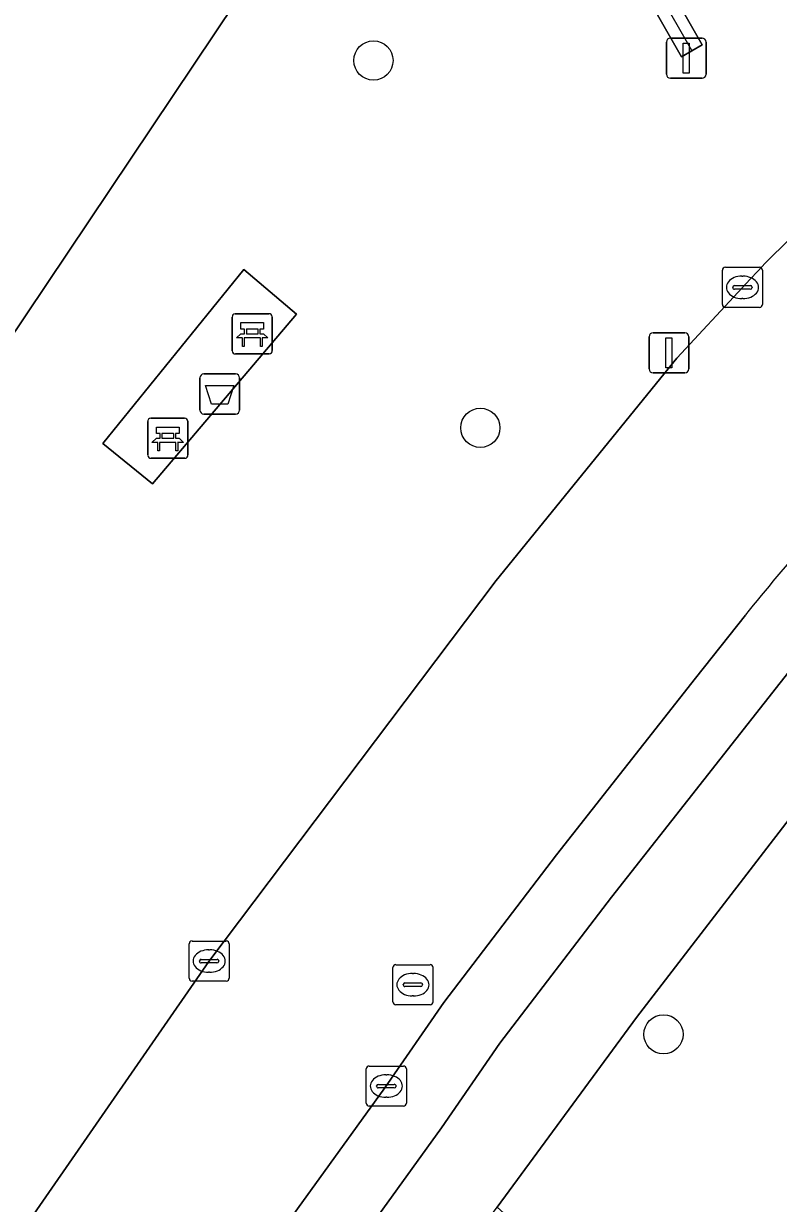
# Model space of a CAD drawing. Extents: x 159039 to 160102, y 381214 to 382524.
# Drawn here: x 159255.82 to 159274.64, y 381665.06 to 381694.48 of the extents above; entities that cross this region are included whole.
import ezdxf

# ---------------------------------------------------------------- set-up
doc = ezdxf.new("R2010")
doc.units = 0
for name, color, linetype in [('IMGEO_Afvalbak', 7, 'Continuous'), ('IMGEO_Bank', 7, 'Continuous'), ('IMGEO_Boom', 7, 'Continuous'), ('IMGEO_Groenvoorziening', 7, 'Continuous'), ('IMGEO_Hek', 7, 'Continuous'), ('IMGEO_Kolk', 7, 'Continuous'), ('IMGEO_Lichtmast', 7, 'Continuous'), ('IMGEO_Parkeervlak_open', 7, 'Continuous'), ('IMGEO_Rijbaan_lokaal_open', 7, 'Continuous'), ('IMGEO_Rioolput', 7, 'Continuous'), ('IMGEO_Verkeersbordpaal', 7, 'Continuous'), ('IMGEO_Voetpad_open', 7, 'Continuous')]:
    doc.layers.add(name, color=color, linetype=linetype)

msp = doc.modelspace()

# ---------------------------------------------------------------- linework, layer by layer
at = {"layer": 'IMGEO_Afvalbak'}
for p, q in [((159260.218, 381684.845), (159260.218, 381685.645)), ((159260.218, 381685.645), (159260.218, 381684.845)), ((159260.318, 381685.745), (159261.108, 381685.745)), ((159261.108, 381685.745), (159260.318, 381685.745)), ((159261.208, 381685.645), (159261.208, 381684.845)), ((159261.208, 381684.845), (159261.208, 381685.645)), ((159261.108, 381684.745), (159260.318, 381684.745)), ((159260.318, 381684.745), (159261.108, 381684.745))]:
    msp.add_line(p, q, dxfattribs=at)
msp.add_lwpolyline([(159260.361, 381685.459), (159261.065, 381685.459), (159260.916, 381684.989), (159260.51, 381684.989), (159260.361, 381685.459)], dxfattribs=at)
for centre, start, end in [((159260.318, 381685.645), 90, 180), ((159260.318, 381685.645), 90, 180), ((159261.108, 381685.645), 0, 90), ((159261.108, 381685.645), 360, 90), ((159260.318, 381684.845), 180, 270), ((159260.318, 381684.845), 180, 270), ((159261.108, 381684.845), 270, 0), ((159261.108, 381684.845), 270, 0)]:
    msp.add_arc(centre, 0.1, start, end, dxfattribs=at)
at = {"layer": 'IMGEO_Bank'}
for p, q in [((159261.024, 381686.321), (159261.024, 381687.162)), ((159261.024, 381687.162), (159261.024, 381686.321)), ((159261.099, 381687.246), (159261.94, 381687.246)), ((159261.94, 381687.246), (159261.099, 381687.246)), ((159262.024, 381687.171), (159262.024, 381686.33)), ((159262.024, 381686.33), (159262.024, 381687.171)), ((159261.333, 381686.752), (159261.333, 381686.858)), ((159261.377, 381686.858), (159261.377, 381686.752)), ((159261.665, 381686.864), (159261.383, 381686.864)), ((159261.383, 381686.746), (159261.665, 381686.746)), ((159261.671, 381686.752), (159261.671, 381686.858)), ((159261.715, 381686.858), (159261.715, 381686.752)), ((159261.721, 381686.644), (159261.328, 381686.644)), ((159261.949, 381686.246), (159261.108, 381686.246)), ((159261.108, 381686.246), (159261.949, 381686.246)), ((159258.993, 381684.64), (159259.834, 381684.64)), ((159259.834, 381684.64), (159258.993, 381684.64)), ((159258.918, 381683.715), (159258.918, 381684.556)), ((159258.918, 381684.556), (159258.918, 381683.715)), ((159259.918, 381684.565), (159259.918, 381683.724)), ((159259.918, 381683.724), (159259.918, 381684.565)), ((159259.615, 381684.038), (159259.222, 381684.038)), ((159259.227, 381684.146), (159259.227, 381684.252)), ((159259.271, 381684.252), (159259.271, 381684.146)), ((159259.559, 381684.258), (159259.277, 381684.258)), ((159259.277, 381684.14), (159259.559, 381684.14)), ((159259.565, 381684.146), (159259.565, 381684.252)), ((159259.609, 381684.252), (159259.609, 381684.146)), ((159259.843, 381683.64), (159259.002, 381683.64)), ((159259.002, 381683.64), (159259.843, 381683.64))]:
    msp.add_line(p, q, dxfattribs=at)
for points in [[(159261.327, 381686.864), (159261.241, 381686.864), (159261.241, 381687.025), (159261.804, 381687.025), (159261.804, 381686.864), (159261.721, 381686.864)], [(159261.271, 381686.644), (159261.129, 381686.644), (159261.241, 381686.746), (159261.327, 381686.746)], [(159261.721, 381686.746), (159261.804, 381686.746), (159261.916, 381686.644), (159261.777, 381686.644)], [(159261.321, 381686.637), (159261.321, 381686.43), (159261.278, 381686.43), (159261.278, 381686.637)], [(159261.771, 381686.637), (159261.771, 381686.43), (159261.727, 381686.43), (159261.727, 381686.637)], [(159259.221, 381684.258), (159259.135, 381684.258), (159259.135, 381684.419), (159259.698, 381684.419), (159259.698, 381684.258), (159259.615, 381684.258)], [(159259.165, 381684.038), (159259.023, 381684.038), (159259.135, 381684.14), (159259.221, 381684.14)], [(159259.615, 381684.14), (159259.698, 381684.14), (159259.81, 381684.038), (159259.671, 381684.038)], [(159259.215, 381684.031), (159259.215, 381683.824), (159259.172, 381683.824), (159259.172, 381684.031)], [(159259.665, 381684.031), (159259.665, 381683.824), (159259.621, 381683.824), (159259.621, 381684.031)]]:
    msp.add_lwpolyline(points, dxfattribs=at)
for centre, radius, start, end in [((159261.102, 381687.168), 0.0779, 92.4484, 184.2845), ((159261.102, 381687.168), 0.0779, 92.4484, 184.2845), ((159261.946, 381687.168), 0.0779, 2.4484, 94.2845), ((159261.946, 381687.168), 0.0779, 2.4484, 94.2845), ((159261.326, 381686.857), 0.00671, 2.8957, 87.1043), ((159261.326, 381686.753), 0.00671, 272.8957, 357.1043), ((159261.383, 381686.857), 0.00671, 92.8957, 177.1043), ((159261.383, 381686.753), 0.00671, 182.8957, 267.1043), ((159261.665, 381686.857), 0.00671, 2.8957, 87.1043), ((159261.665, 381686.753), 0.00671, 272.8957, 357.1043), ((159261.722, 381686.857), 0.00671, 92.8957, 177.1043), ((159261.722, 381686.753), 0.00671, 182.8957, 267.1043), ((159261.271, 381686.637), 0.00671, 2.8957, 87.1043), ((159261.328, 381686.637), 0.00671, 92.8957, 177.1043), ((159261.72, 381686.637), 0.00671, 2.8957, 87.1043), ((159261.777, 381686.637), 0.00671, 92.8957, 177.1043), ((159261.102, 381686.324), 0.0779, 182.4484, 274.2845), ((159261.102, 381686.324), 0.0779, 182.4484, 274.2845), ((159261.946, 381686.324), 0.0779, 272.4484, 4.2845), ((159261.946, 381686.324), 0.0779, 272.4484, 4.2845), ((159258.996, 381684.562), 0.0779, 92.4484, 184.2845), ((159258.996, 381684.562), 0.0779, 92.4484, 184.2845), ((159259.84, 381684.562), 0.0779, 2.4484, 94.2845), ((159259.84, 381684.562), 0.0779, 2.4484, 94.2845), ((159259.165, 381684.031), 0.00671, 2.8957, 87.1043), ((159259.222, 381684.031), 0.00671, 92.8957, 177.1043), ((159259.22, 381684.251), 0.00671, 2.8957, 87.1043), ((159259.22, 381684.147), 0.00671, 272.8957, 357.1043), ((159259.277, 381684.251), 0.00671, 92.8957, 177.1043), ((159259.277, 381684.147), 0.00671, 182.8957, 267.1043), ((159259.559, 381684.251), 0.00671, 2.8957, 87.1043), ((159259.559, 381684.147), 0.00671, 272.8957, 357.1043), ((159259.616, 381684.251), 0.00671, 92.8957, 177.1043), ((159259.616, 381684.147), 0.00671, 182.8957, 267.1043), ((159259.614, 381684.031), 0.00671, 2.8957, 87.1043), ((159259.671, 381684.031), 0.00671, 92.8957, 177.1043), ((159258.996, 381683.718), 0.0779, 182.4484, 274.2845), ((159258.996, 381683.718), 0.0779, 182.4484, 274.2845), ((159259.84, 381683.718), 0.0779, 272.4484, 4.2845), ((159259.84, 381683.718), 0.0779, 272.4484, 4.2845)]:
    msp.add_arc(centre, radius, start, end, dxfattribs=at)
at = {"layer": 'IMGEO_Boom'}
for centre in [(159264.546, 381693.562), (159267.211, 381684.401), (159271.778, 381669.273)]:
    msp.add_circle(centre, 0.489, dxfattribs=at)
at = {"layer": 'IMGEO_Groenvoorziening'}
for points in [[(159272.224, 381693.657), (159272.745, 381693.954), (159270.235, 381698.359), (159266.156, 381704.742), (159264.619, 381706.785), (159262.836, 381708.616), (159260.635, 381709.968), (159244.071, 381716.327), (159243.856, 381715.767), (159260.369, 381709.428), (159262.458, 381708.144), (159264.163, 381706.393), (159265.662, 381704.4), (159269.721, 381698.049)], [(159243.856, 381715.767), (159244.071, 381716.327), (159260.635, 381709.968), (159262.836, 381708.616), (159264.619, 381706.785), (159266.156, 381704.742), (159270.235, 381698.359), (159272.745, 381693.954), (159272.224, 381693.657), (159269.721, 381698.049), (159265.662, 381704.4), (159264.163, 381706.393), (159262.458, 381708.144), (159260.369, 381709.428)], [(159243.346, 381668.514), (159261.103, 381695.01), (159240.298, 381708.872), (159222.578, 381682.432)], [(159243.346, 381668.514), (159222.578, 381682.432), (159240.298, 381708.872), (159261.103, 381695.01)], [(159259.037, 381683.005), (159257.801, 381684.006), (159261.318, 381688.349), (159262.631, 381687.233)], [(159281.099, 381671.509), (159276.049, 381676.12), (159271.102, 381669.693), (159267.635, 381664.961), (159271.637, 381661.344)]]:
    msp.add_lwpolyline(points, close=True, dxfattribs=at)
msp.add_lwpolyline([(159212.259, 381681.331), (159216.814, 381670.284), (159219.375, 381665.669), (159223.307, 381660.714), (159227.997, 381655.954), (159233.275, 381651.59), (159237.527, 381648.751), (159242.123, 381646.028), (159244.618, 381650.723), (159246.484, 381649.656), (159251.495, 381658.176), (159254.442, 381662.43), (159255.999, 381664.677), (159260.442, 381671.089), (159267.603, 381680.595), (159272.115, 381686.142), (159273.747, 381687.9)], dxfattribs=at)
msp.add_arc((159289.371, 381673.792), 21.051, 113.5149, 137.9198, dxfattribs=at)
at = {"layer": 'IMGEO_Hek'}
msp.add_lwpolyline([(159243.986, 381716.038), (159260.502, 381709.698), (159262.647, 381708.38), (159264.391, 381706.589), (159265.909, 381704.571), (159269.978, 381698.204), (159272.474, 381693.824)], dxfattribs=at)
at = {"layer": 'IMGEO_Kolk'}
for p, q in [((159273.247, 381687.478), (159273.247, 381688.33)), ((159273.322, 381688.404), (159274.174, 381688.404)), ((159273.735, 381688.184), (159273.76, 381688.184)), ((159274.248, 381688.33), (159274.248, 381687.478)), ((159273.506, 381687.898), (159273.506, 381687.91)), ((159273.549, 381687.947), (159273.947, 381687.947)), ((159273.99, 381687.91), (159273.99, 381687.898)), ((159273.944, 381687.861), (159273.546, 381687.861)), ((159273.758, 381687.624), (159273.733, 381687.624)), ((159274.174, 381687.404), (159273.322, 381687.404)), ((159259.949, 381670.675), (159259.949, 381671.527)), ((159260.024, 381671.601), (159260.876, 381671.601)), ((159260.95, 381671.527), (159260.95, 381670.675)), ((159260.208, 381671.095), (159260.208, 381671.107)), ((159260.251, 381671.144), (159260.649, 381671.144)), ((159260.437, 381671.381), (159260.462, 381671.381)), ((159260.692, 381671.107), (159260.692, 381671.095)), ((159260.646, 381671.058), (159260.248, 381671.058)), ((159260.46, 381670.821), (159260.435, 381670.821)), ((159260.876, 381670.601), (159260.024, 381670.601)), ((159264.442, 381668.483), (159265.294, 381668.483)), ((159264.367, 381667.557), (159264.367, 381668.409)), ((159264.855, 381668.263), (159264.88, 381668.263)), ((159265.368, 381668.409), (159265.368, 381667.557)), ((159264.626, 381667.977), (159264.626, 381667.989)), ((159265.064, 381667.94), (159264.666, 381667.94)), ((159264.669, 381668.026), (159265.067, 381668.026)), ((159265.11, 381667.989), (159265.11, 381667.977)), ((159264.878, 381667.703), (159264.853, 381667.703)), ((159265.294, 381667.483), (159264.442, 381667.483))]:
    msp.add_line(p, q, dxfattribs=at)
for points in [[(159273.247, 381687.478), (159273.247, 381688.33)], [(159273.322, 381688.404), (159274.174, 381688.404)], [(159274.248, 381688.33), (159274.248, 381687.478)], [(159274.174, 381687.404), (159273.322, 381687.404)], [(159259.949, 381670.675), (159259.949, 381671.527)], [(159260.024, 381671.601), (159260.876, 381671.601)], [(159260.95, 381671.527), (159260.95, 381670.675)], [(159260.876, 381670.601), (159260.024, 381670.601)], [(159264.442, 381668.483), (159265.294, 381668.483)], [(159264.367, 381667.557), (159264.367, 381668.409)], [(159265.368, 381668.409), (159265.368, 381667.557)], [(159265.294, 381667.483), (159264.442, 381667.483)]]:
    msp.add_lwpolyline(points, dxfattribs=at)
for centre, radius, start, end in [((159273.324, 381688.328), 0.0765, 91.552, 178.448), ((159273.324, 381688.328), 0.0765, 91.552, 178.448), ((159274.172, 381688.328), 0.0765, 1.552, 88.448), ((159274.172, 381688.328), 0.0765, 1.552, 88.448), ((159273.546, 381687.907), 0.0403, 85.8775, 175.7526), ((159273.543, 381687.897), 0.0366, 178.938, 274.7102), ((159273.947, 381687.904), 0.043, 264.8664, 352.4533), ((159273.951, 381687.909), 0.0386, 1.7309, 96.639), ((159273.324, 381687.48), 0.0765, 181.552, 268.448), ((159273.324, 381687.48), 0.0765, 181.552, 268.448), ((159274.172, 381687.48), 0.0765, 271.552, 358.448), ((159274.172, 381687.48), 0.0765, 271.552, 358.448), ((159260.026, 381671.525), 0.0765, 91.552, 178.448), ((159260.026, 381671.525), 0.0765, 91.552, 178.448), ((159260.874, 381671.525), 0.0765, 1.552, 88.448), ((159260.874, 381671.525), 0.0765, 1.552, 88.448), ((159260.248, 381671.104), 0.0403, 85.8775, 175.7526), ((159260.245, 381671.094), 0.0366, 178.938, 274.7102), ((159260.649, 381671.101), 0.043, 264.8664, 352.4533), ((159260.653, 381671.106), 0.0386, 1.7309, 96.639), ((159260.026, 381670.677), 0.0765, 181.552, 268.448), ((159260.026, 381670.677), 0.0765, 181.552, 268.448), ((159260.874, 381670.677), 0.0765, 271.552, 358.448), ((159260.874, 381670.677), 0.0765, 271.552, 358.448), ((159264.444, 381668.407), 0.0765, 91.552, 178.448), ((159264.444, 381668.407), 0.0765, 91.552, 178.448), ((159265.292, 381668.407), 0.0765, 1.552, 88.448), ((159265.292, 381668.407), 0.0765, 1.552, 88.448), ((159264.666, 381667.986), 0.0403, 85.8775, 175.7526), ((159264.663, 381667.976), 0.0366, 178.938, 274.7102), ((159265.067, 381667.983), 0.043, 264.8664, 352.4533), ((159265.071, 381667.988), 0.0386, 1.7309, 96.639), ((159264.444, 381667.559), 0.0765, 181.552, 268.448), ((159264.444, 381667.559), 0.0765, 181.552, 268.448), ((159265.292, 381667.559), 0.0765, 271.552, 358.448), ((159265.292, 381667.559), 0.0765, 271.552, 358.448)]:
    msp.add_arc(centre, radius, start, end, dxfattribs=at)
for centre, major_axis, ratio, start_param, end_param in [((159273.734, 381687.904), (-0.387, 0.002), 0.722429, 4.712389, 7.853982), ((159273.759, 381687.904), (-0.39, 0.002), 0.717154, 1.570796, 4.712389), ((159260.436, 381671.101), (-0.387, 0.002), 0.722429, 4.712389, 7.853982), ((159260.461, 381671.101), (-0.39, 0.002), 0.717154, 1.570796, 4.712389), ((159264.854, 381667.983), (-0.387, 0.002), 0.722429, 4.712389, 7.853982), ((159264.879, 381667.983), (-0.39, 0.002), 0.717154, 1.570796, 4.712389)]:
    msp.add_ellipse(centre, major_axis=major_axis, ratio=ratio, start_param=start_param, end_param=end_param, dxfattribs=at)
at = {"layer": 'IMGEO_Lichtmast'}
for p, q in [((159271.521, 381686.772), (159272.311, 381686.772)), ((159272.311, 381686.772), (159271.521, 381686.772)), ((159271.421, 381685.872), (159271.421, 381686.672)), ((159271.421, 381686.672), (159271.421, 381685.872)), ((159272.411, 381686.672), (159272.411, 381685.872)), ((159272.411, 381685.872), (159272.411, 381686.672)), ((159272.311, 381685.772), (159271.521, 381685.772)), ((159271.521, 381685.772), (159272.311, 381685.772))]:
    msp.add_line(p, q, dxfattribs=at)
msp.add_lwpolyline([(159271.841, 381686.647), (159271.991, 381686.647), (159271.991, 381685.897), (159271.841, 381685.897), (159271.841, 381686.647)], dxfattribs=at)
for centre, start, end in [((159271.521, 381686.672), 90, 180), ((159271.521, 381686.672), 90, 180), ((159272.311, 381686.672), 0, 90), ((159272.311, 381686.672), 360, 90), ((159271.521, 381685.872), 180, 270), ((159271.521, 381685.872), 180, 270), ((159272.311, 381685.872), 270, 0), ((159272.311, 381685.872), 270, 0)]:
    msp.add_arc(centre, 0.1, start, end, dxfattribs=at)
at = {"layer": 'IMGEO_Parkeervlak_open'}
for points in [[(159273.822, 381679.732), (159272.579, 381678.156), (159269.115, 381673.75), (159266.302, 381670.07), (159264.834, 381667.935), (159261.276, 381663.007), (159260.413, 381661.709), (159258.898, 381659.432), (159256.057, 381655.213), (159253.409, 381651.085), (159250.159, 381645.899), (159250.359, 381645.96), (159252.198, 381646.376)], [(159266.246, 381666.94), (159267.701, 381669.055), (159270.48, 381672.691), (159275.088, 381678.55)], [(159252.698, 381646.729), (159254.866, 381650.157), (159257.501, 381654.264), (159260.388, 381658.551), (159262.696, 381662.023), (159266.246, 381666.94)]]:
    msp.add_lwpolyline(points, dxfattribs=at)
msp.add_arc((159318.344, 381644.072), 57.043, 136.3148, 141.3069, dxfattribs=at)
at = {"layer": 'IMGEO_Rijbaan_lokaal_open'}
for points in [[(159273.747, 381687.9), (159272.115, 381686.142), (159267.603, 381680.595), (159260.442, 381671.089), (159255.999, 381664.677), (159260.413, 381661.709), (159261.276, 381663.007), (159264.834, 381667.935), (159266.302, 381670.07), (159269.115, 381673.75)], [(159269.115, 381673.75), (159272.579, 381678.156), (159273.822, 381679.732)]]:
    msp.add_lwpolyline(points, dxfattribs=at)
for centre, radius, start, end in [((159289.371, 381673.792), 21.051, 113.5149, 137.9198), ((159318.344, 381644.072), 57.043, 136.3148, 141.3069)]:
    msp.add_arc(centre, radius, start, end, dxfattribs=at)
at = {"layer": 'IMGEO_Rioolput'}
for p, q in [((159265.03, 381670.085), (159265.03, 381670.937)), ((159265.105, 381671.011), (159265.957, 381671.011)), ((159266.031, 381670.937), (159266.031, 381670.085)), ((159265.289, 381670.505), (159265.289, 381670.517)), ((159265.332, 381670.554), (159265.73, 381670.554)), ((159265.518, 381670.791), (159265.543, 381670.791)), ((159265.773, 381670.517), (159265.773, 381670.505)), ((159265.727, 381670.468), (159265.329, 381670.468)), ((159265.541, 381670.231), (159265.516, 381670.231)), ((159265.957, 381670.011), (159265.105, 381670.011))]:
    msp.add_line(p, q, dxfattribs=at)
for points in [[(159265.03, 381670.085), (159265.03, 381670.937)], [(159265.105, 381671.011), (159265.957, 381671.011)], [(159266.031, 381670.937), (159266.031, 381670.085)], [(159265.957, 381670.011), (159265.105, 381670.011)]]:
    msp.add_lwpolyline(points, dxfattribs=at)
for centre, radius, start, end in [((159265.107, 381670.935), 0.0765, 91.552, 178.448), ((159265.107, 381670.935), 0.0765, 91.552, 178.448), ((159265.955, 381670.935), 0.0765, 1.552, 88.448), ((159265.955, 381670.935), 0.0765, 1.552, 88.448), ((159265.329, 381670.514), 0.0403, 85.8775, 175.7526), ((159265.326, 381670.504), 0.0366, 178.938, 274.7102), ((159265.73, 381670.511), 0.043, 264.8664, 352.4533), ((159265.734, 381670.516), 0.0386, 1.7309, 96.639), ((159265.107, 381670.087), 0.0765, 181.552, 268.448), ((159265.107, 381670.087), 0.0765, 181.552, 268.448), ((159265.955, 381670.087), 0.0765, 271.552, 358.448), ((159265.955, 381670.087), 0.0765, 271.552, 358.448)]:
    msp.add_arc(centre, radius, start, end, dxfattribs=at)
for centre, major_axis, ratio, start_param, end_param in [((159265.517, 381670.511), (-0.387, 0.002), 0.722429, 4.712389, 7.853982), ((159265.542, 381670.511), (-0.39, 0.002), 0.717154, 1.570796, 4.712389)]:
    msp.add_ellipse(centre, major_axis=major_axis, ratio=ratio, start_param=start_param, end_param=end_param, dxfattribs=at)
at = {"layer": 'IMGEO_Verkeersbordpaal'}
for p, q in [((159271.951, 381694.12), (159272.741, 381694.12)), ((159272.741, 381694.12), (159271.951, 381694.12)), ((159271.851, 381693.22), (159271.851, 381694.02)), ((159271.851, 381694.02), (159271.851, 381693.22)), ((159272.841, 381694.02), (159272.841, 381693.22)), ((159272.841, 381693.22), (159272.841, 381694.02)), ((159272.741, 381693.12), (159271.951, 381693.12)), ((159271.951, 381693.12), (159272.741, 381693.12))]:
    msp.add_line(p, q, dxfattribs=at)
msp.add_lwpolyline([(159272.271, 381693.995), (159272.421, 381693.995), (159272.421, 381693.245), (159272.271, 381693.245), (159272.271, 381693.995)], dxfattribs=at)
for centre, start, end in [((159271.951, 381694.02), 90, 180), ((159271.951, 381694.02), 90, 180), ((159272.741, 381694.02), 0, 90), ((159272.741, 381694.02), 360, 90), ((159271.951, 381693.22), 180, 270), ((159271.951, 381693.22), 180, 270), ((159272.741, 381693.22), 270, 0), ((159272.741, 381693.22), 270, 0)]:
    msp.add_arc(centre, 0.1, start, end, dxfattribs=at)
at = {"layer": 'IMGEO_Voetpad_open'}
msp.add_lwpolyline([(159259.037, 381683.005), (159262.631, 381687.233), (159261.318, 381688.349), (159257.801, 381684.006)], close=True, dxfattribs=at)
for points in [[(159266.363, 381663.258), (159267.635, 381664.961), (159271.102, 381669.693), (159276.049, 381676.12), (159277.344, 381677.805), (159278.648, 381679.447), (159279.968, 381680.942), (159285.159, 381686.638)], [(159275.088, 381678.55), (159270.48, 381672.691), (159267.701, 381669.055), (159266.246, 381666.94), (159262.696, 381662.023), (159260.388, 381658.551), (159257.501, 381654.264), (159254.866, 381650.157), (159252.698, 381646.729)]]:
    msp.add_lwpolyline(points, dxfattribs=at)

doc.saveas('drawing.dxf')
